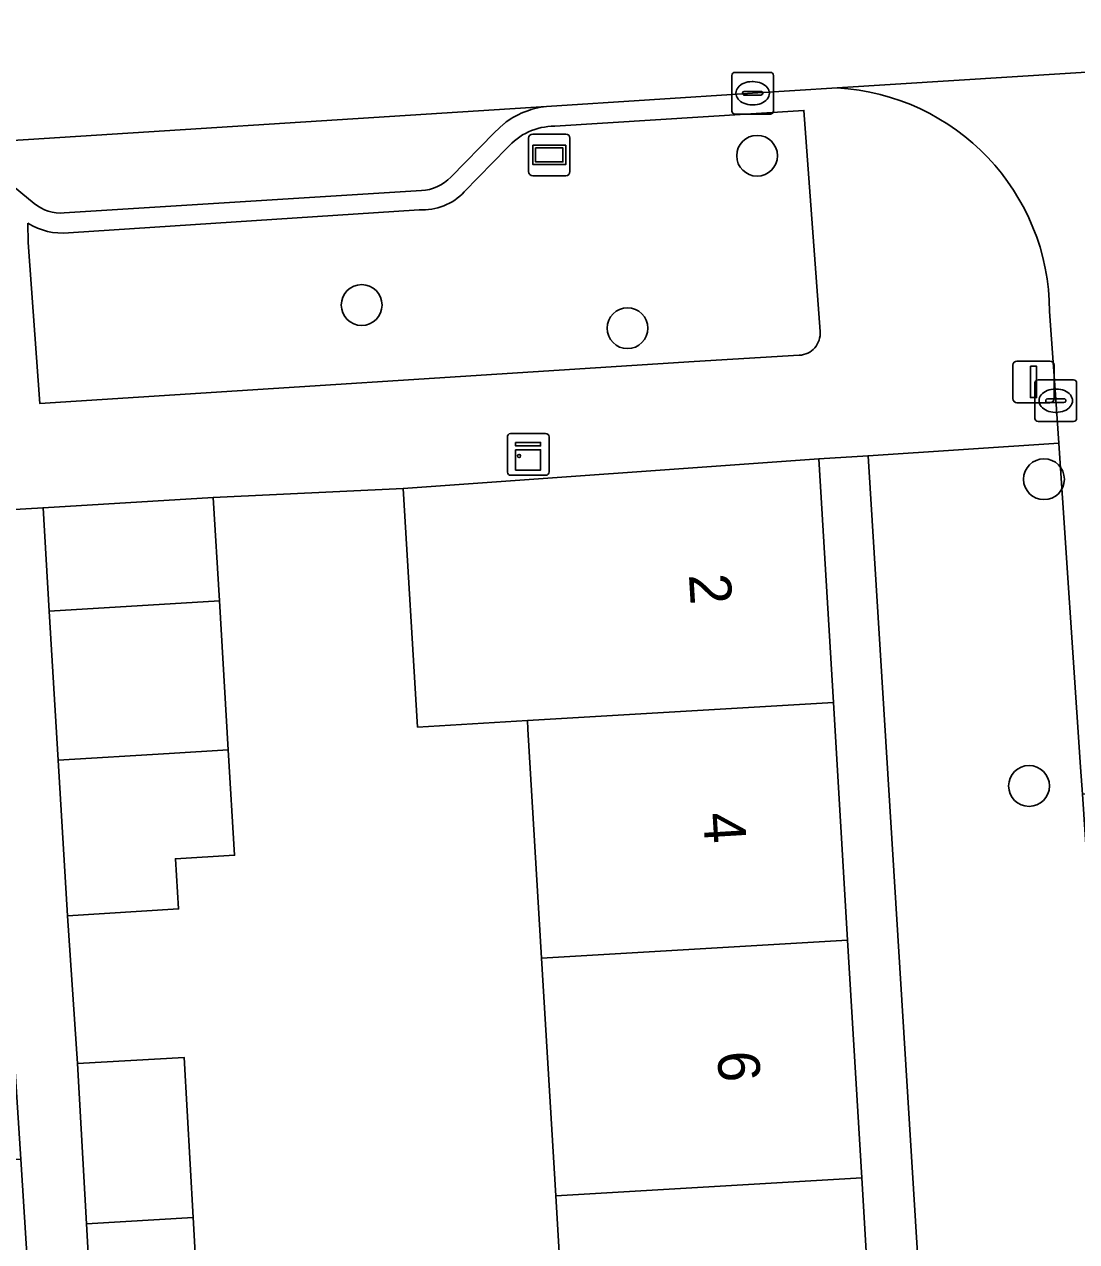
# Model space of a CAD drawing. Extents: x 159053 to 160042, y 380449 to 381423.
# Drawn here: x 159644.4 to 159669.64, y 381157.59 to 381186.77 of the extents above; entities that cross this region are included whole.
import ezdxf

# ---------------------------------------------------------------- set-up
doc = ezdxf.new("R2010")
doc.units = 0
for name, color, linetype in [('IMGEO_Boom', 7, 'Continuous'), ('IMGEO_Erf', 7, 'Continuous'), ('IMGEO_Groenvoorziening', 7, 'Continuous'), ('IMGEO_Kast', 7, 'Continuous'), ('IMGEO_Kolk', 7, 'Continuous'), ('IMGEO_Lichtmast', 7, 'Continuous'), ('IMGEO_Muur', 7, 'Continuous'), ('IMGEO_Pand', 7, 'Continuous'), ('IMGEO_Pand_nummerreeks', 7, 'Continuous'), ('IMGEO_Parkeervlak_open', 7, 'Continuous'), ('IMGEO_Rijbaan_lokaal_open', 7, 'Continuous'), ('IMGEO_Voetpad_open', 7, 'Continuous'), ('IMGEO_Wegwijzer', 7, 'Continuous')]:
    doc.layers.add(name, color=color, linetype=linetype)

msp = doc.modelspace()

# ---------------------------------------------------------------- linework, layer by layer
at = {"layer": 'IMGEO_Boom'}
for centre in [(159661.974, 381183.616), (159652.491, 381180.038), (159658.866, 381179.482), (159668.854, 381175.862), (159668.496, 381168.51)]:
    msp.add_circle(centre, 0.489, dxfattribs=at)
at = {"layer": 'IMGEO_Erf'}
msp.add_lwpolyline([(159664.635, 381176.427), (159663.457, 381176.354), (159663.805, 381170.511), (159664.144, 381164.814), (159664.484, 381159.118), (159664.823, 381153.421), (159665.162, 381147.724), (159665.502, 381142.027), (159665.85, 381136.181), (159664.307, 381136.089), (159664.387, 381134.882), (159667.199, 381135.088)], close=True, dxfattribs=at)
for points in [[(159657.483, 381152.986), (159657.144, 381158.683), (159656.805, 381164.38), (159656.478, 381169.868), (159656.466, 381170.076), (159653.831, 381169.92), (159653.49, 381175.642), (159648.932, 381175.423), (159649.08, 381172.947), (159649.293, 381169.374), (159649.444, 381166.851), (159648.026, 381166.764), (159648.099, 381165.563), (159645.44, 381165.401), (159645.675, 381161.861), (159648.232, 381162.004), (159648.446, 381158.168), (159648.687, 381153.857)], [(159644.535, 381156.153), (159644.315, 381159.567), (159641.604, 381159.392), (159641.461, 381161.602), (159639.646, 381161.494), (159639.54, 381163.273), (159641.347, 381163.381), (159641.089, 381167.388), (159643.801, 381167.563), (159643.475, 381172.621), (159639.518, 381172.385), (159639.37, 381174.854), (159631.871, 381174.365), (159632.218, 381168.53), (159632.557, 381162.845), (159635.267, 381163.006), (159635.606, 381157.321)]]:
    msp.add_lwpolyline(points, dxfattribs=at)
at = {"layer": 'IMGEO_Groenvoorziening'}
for points in [[(159663.098, 381184.701), (159657.12, 381184.324)], [(159663.484, 381179.402), (159663.454, 381179.833), (159663.098, 381184.701)], [(159655.979, 381183.804), (159654.952, 381182.753)], [(159653.869, 381182.321), (159645.461, 381181.771)], [(159644.487, 381181.998), (159644.494, 381181.538), (159644.769, 381177.68), (159660.465, 381178.682), (159662.985, 381178.835)]]:
    msp.add_lwpolyline(points, dxfattribs=at)
for centre, radius, start, end in [((159657.119, 381182.814), 1.51, 89.9762, 139.0252), ((159653.959, 381183.669), 1.351, 266.1909, 317.3024), ((159645.308, 381183.316), 1.553, 238.0968, 275.6649), ((159662.967, 381179.354), 0.519, 271.9639, 5.336)]:
    msp.add_arc(centre, radius, start, end, dxfattribs=at)
at = {"layer": 'IMGEO_Kast'}
for p, q in [((159656.062, 381176.956), (159656.903, 381176.956)), ((159656.903, 381176.956), (159656.062, 381176.956)), ((159655.987, 381176.031), (159655.987, 381176.872)), ((159655.987, 381176.872), (159655.987, 381176.031)), ((159656.987, 381176.881), (159656.987, 381176.04)), ((159656.987, 381176.04), (159656.987, 381176.881)), ((159656.912, 381175.956), (159656.071, 381175.956)), ((159656.071, 381175.956), (159656.912, 381175.956))]:
    msp.add_line(p, q, dxfattribs=at)
for points in [[(159656.182, 381176.746), (159656.782, 381176.746), (159656.782, 381176.661), (159656.182, 381176.661), (159656.182, 381176.746)], [(159656.182, 381176.571), (159656.782, 381176.571), (159656.782, 381176.082), (159656.182, 381176.082), (159656.182, 381176.571)]]:
    msp.add_lwpolyline(points, dxfattribs=at)
msp.add_circle((159656.266, 381176.42), 0.0377, dxfattribs=at)
for centre, start, end in [((159656.065, 381176.878), 92.4484, 184.2845), ((159656.065, 381176.878), 92.4484, 184.2845), ((159656.909, 381176.878), 2.4484, 94.2845), ((159656.909, 381176.878), 2.4484, 94.2845), ((159656.065, 381176.034), 182.4484, 274.2845), ((159656.065, 381176.034), 182.4484, 274.2845), ((159656.909, 381176.034), 272.4484, 4.2845), ((159656.909, 381176.034), 272.4484, 4.2845)]:
    msp.add_arc(centre, 0.0779, start, end, dxfattribs=at)
at = {"layer": 'IMGEO_Kolk'}
for p, q in [((159661.366, 381184.688), (159661.366, 381185.54)), ((159661.441, 381185.614), (159662.293, 381185.614)), ((159661.854, 381185.394), (159661.879, 381185.394)), ((159662.367, 381185.54), (159662.367, 381184.688)), ((159661.625, 381185.108), (159661.625, 381185.12)), ((159661.668, 381185.157), (159662.066, 381185.157)), ((159662.109, 381185.12), (159662.109, 381185.108)), ((159662.063, 381185.071), (159661.665, 381185.071)), ((159661.877, 381184.834), (159661.852, 381184.834)), ((159662.293, 381184.614), (159661.441, 381184.614)), ((159668.636, 381177.319), (159668.636, 381178.171)), ((159668.711, 381178.245), (159669.563, 381178.245)), ((159669.637, 381178.171), (159669.637, 381177.319)), ((159668.938, 381177.788), (159669.336, 381177.788)), ((159669.124, 381178.025), (159669.149, 381178.025)), ((159668.895, 381177.739), (159668.895, 381177.751)), ((159669.333, 381177.702), (159668.935, 381177.702)), ((159669.379, 381177.751), (159669.379, 381177.739)), ((159669.563, 381177.245), (159668.711, 381177.245)), ((159669.147, 381177.465), (159669.122, 381177.465))]:
    msp.add_line(p, q, dxfattribs=at)
for points in [[(159661.366, 381184.688), (159661.366, 381185.54)], [(159661.441, 381185.614), (159662.293, 381185.614)], [(159662.367, 381185.54), (159662.367, 381184.688)], [(159662.293, 381184.614), (159661.441, 381184.614)], [(159668.636, 381177.319), (159668.636, 381178.171)], [(159668.711, 381178.245), (159669.563, 381178.245)], [(159669.637, 381178.171), (159669.637, 381177.319)], [(159669.563, 381177.245), (159668.711, 381177.245)]]:
    msp.add_lwpolyline(points, dxfattribs=at)
for centre, radius, start, end in [((159661.443, 381185.538), 0.0765, 91.552, 178.448), ((159661.443, 381185.538), 0.0765, 91.552, 178.448), ((159662.291, 381185.538), 0.0765, 1.552, 88.448), ((159662.291, 381185.538), 0.0765, 1.552, 88.448), ((159661.665, 381185.117), 0.0403, 85.8775, 175.7526), ((159661.662, 381185.107), 0.0366, 178.938, 274.7102), ((159662.066, 381185.114), 0.043, 264.8664, 352.4533), ((159662.07, 381185.119), 0.0386, 1.7309, 96.639), ((159661.443, 381184.69), 0.0765, 181.552, 268.448), ((159661.443, 381184.69), 0.0765, 181.552, 268.448), ((159662.291, 381184.69), 0.0765, 271.552, 358.448), ((159662.291, 381184.69), 0.0765, 271.552, 358.448), ((159668.713, 381178.169), 0.0765, 91.552, 178.448), ((159668.713, 381178.169), 0.0765, 91.552, 178.448), ((159669.561, 381178.169), 0.0765, 1.552, 88.448), ((159669.561, 381178.169), 0.0765, 1.552, 88.448), ((159668.935, 381177.748), 0.0403, 85.8775, 175.7526), ((159669.34, 381177.75), 0.0386, 1.7309, 96.639), ((159668.932, 381177.738), 0.0366, 178.938, 274.7102), ((159669.336, 381177.745), 0.043, 264.8664, 352.4533), ((159668.713, 381177.321), 0.0765, 181.552, 268.448), ((159668.713, 381177.321), 0.0765, 181.552, 268.448), ((159669.561, 381177.321), 0.0765, 271.552, 358.448), ((159669.561, 381177.321), 0.0765, 271.552, 358.448)]:
    msp.add_arc(centre, radius, start, end, dxfattribs=at)
for centre, major_axis, ratio, start_param, end_param in [((159661.853, 381185.114), (-0.387, 0.002), 0.722429, 4.712389, 7.853982), ((159661.878, 381185.114), (-0.39, 0.002), 0.717154, 1.570796, 4.712389), ((159669.123, 381177.745), (-0.387, 0.002), 0.722429, 4.712389, 7.853982), ((159669.148, 381177.745), (-0.39, 0.002), 0.717154, 1.570796, 4.712389)]:
    msp.add_ellipse(centre, major_axis=major_axis, ratio=ratio, start_param=start_param, end_param=end_param, dxfattribs=at)
at = {"layer": 'IMGEO_Lichtmast'}
for p, q in [((159668.207, 381178.695), (159668.997, 381178.695)), ((159668.997, 381178.695), (159668.207, 381178.695)), ((159668.107, 381177.795), (159668.107, 381178.595)), ((159668.107, 381178.595), (159668.107, 381177.795)), ((159669.097, 381178.595), (159669.097, 381177.795)), ((159669.097, 381177.795), (159669.097, 381178.595)), ((159668.997, 381177.695), (159668.207, 381177.695)), ((159668.207, 381177.695), (159668.997, 381177.695))]:
    msp.add_line(p, q, dxfattribs=at)
msp.add_lwpolyline([(159668.527, 381178.57), (159668.677, 381178.57), (159668.677, 381177.82), (159668.527, 381177.82), (159668.527, 381178.57)], dxfattribs=at)
for centre, start, end in [((159668.207, 381178.595), 90, 180), ((159668.207, 381178.595), 90, 180), ((159668.997, 381178.595), 0, 90), ((159668.997, 381178.595), 360, 90), ((159668.207, 381177.795), 180, 270), ((159668.207, 381177.795), 180, 270), ((159668.997, 381177.795), 270, 0), ((159668.997, 381177.795), 270, 0)]:
    msp.add_arc(centre, 0.1, start, end, dxfattribs=at)
at = {"layer": 'IMGEO_Muur'}
msp.add_lwpolyline([(159648.932, 381175.423), (159653.49, 381175.642)], dxfattribs=at)
at = {"layer": 'IMGEO_Pand'}
for points in [[(159663.457, 381176.354), (159653.49, 381175.642), (159653.831, 381169.92), (159656.466, 381170.076), (159663.805, 381170.511)], [(159648.932, 381175.423), (159644.849, 381175.18), (159644.996, 381172.704), (159649.08, 381172.947)], [(159649.08, 381172.947), (159644.996, 381172.704), (159645.214, 381169.126), (159647.873, 381169.288), (159649.293, 381169.374)], [(159663.805, 381170.511), (159656.466, 381170.076), (159656.478, 381169.868), (159656.805, 381164.38), (159664.144, 381164.814)], [(159649.293, 381169.374), (159647.873, 381169.288), (159645.214, 381169.126), (159645.44, 381165.401), (159648.099, 381165.563), (159648.026, 381166.764), (159649.444, 381166.851)], [(159656.805, 381164.38), (159657.144, 381158.683), (159664.484, 381159.118), (159664.144, 381164.814)], [(159648.446, 381158.168), (159648.232, 381162.004), (159645.675, 381161.861), (159645.89, 381158.016)], [(159664.484, 381159.118), (159657.144, 381158.683), (159657.483, 381152.986), (159664.823, 381153.421)], [(159648.446, 381158.168), (159645.89, 381158.016), (159646.131, 381153.714), (159648.687, 381153.857)]]:
    msp.add_lwpolyline(points, close=True, dxfattribs=at)
at = {"layer": 'IMGEO_Parkeervlak_open'}
for points in [[(159656.922, 381184.795), (159642.356, 381183.868)], [(159654.627, 381183.103), (159655.674, 381184.177), (159655.904, 381184.384)], [(159643.482, 381183.417), (159644.639, 381182.473)], [(159645.356, 381182.244), (159653.924, 381182.782)]]:
    msp.add_lwpolyline(points, dxfattribs=at)
for centre, radius, start, end in [((159657.109, 381182.867), 1.937, 95.5271, 128.444), ((159653.872, 381183.826), 1.045, 272.8395, 316.2448), ((159645.281, 381183.247), 1.006, 230.3173, 274.2572)]:
    msp.add_arc(centre, radius, start, end, dxfattribs=at)
at = {"layer": 'IMGEO_Rijbaan_lokaal_open'}
for points in [[(159744.469, 381195.902), (159678.079, 381192.027), (159624.576, 381188.627), (159624.153, 381188.6), (159624.501, 381182.778), (159624.83, 381182.801), (159625.418, 381182.804), (159642.356, 381183.868), (159656.922, 381184.795), (159661.867, 381185.115), (159663.892, 381185.24), (159678.008, 381186.129), (159679.913, 381186.249), (159685.13, 381186.557), (159698.579, 381187.431), (159719.214, 381188.709), (159723.027, 381188.949), (159727.267, 381189.208)], [(159678.008, 381186.129), (159663.892, 381185.24)], [(159668.988, 381179.879), (159669.128, 381177.892), (159669.207, 381176.73), (159669.733, 381168.961), (159669.776, 381168.312), (159674.902, 381168.601), (159674.606, 381173.283), (159674.457, 381175.502), (159674.352, 381177.071), (159674.304, 381177.78), (159674.179, 381179.977)]]:
    msp.add_lwpolyline(points, dxfattribs=at)
msp.add_arc((159663.603, 381179.863), 5.385, 0.1706, 86.926, dxfattribs=at)
at = {"layer": 'IMGEO_Voetpad_open'}
for points in [[(159663.892, 381185.24), (159661.867, 381185.115), (159656.922, 381184.795)], [(159657.12, 381184.324), (159663.098, 381184.701), (159663.454, 381179.833), (159663.484, 381179.402)], [(159655.904, 381184.384), (159655.674, 381184.177), (159654.627, 381183.103)], [(159654.952, 381182.753), (159655.979, 381183.804)], [(159644.639, 381182.473), (159643.482, 381183.417)], [(159653.924, 381182.782), (159645.356, 381182.244)], [(159645.461, 381181.771), (159653.869, 381182.321)], [(159644.494, 381181.538), (159644.487, 381181.998)], [(159662.985, 381178.835), (159660.465, 381178.682), (159644.769, 381177.68), (159644.494, 381181.538)], [(159644.849, 381175.18), (159648.932, 381175.423), (159653.49, 381175.642), (159663.457, 381176.354), (159664.635, 381176.427), (159669.207, 381176.73), (159669.128, 381177.892), (159668.988, 381179.879)], [(159617.947, 381178.518), (159618.238, 381173.678), (159623.525, 381173.81), (159624.736, 381173.94), (159631.871, 381174.365), (159639.37, 381174.854), (159643.327, 381175.09), (159644.849, 381175.18)], [(159669.953, 381165.657), (159669.776, 381168.312), (159669.733, 381168.961), (159669.207, 381176.73), (159664.635, 381176.427), (159667.199, 381135.088), (159667.53, 381130.39), (159668.05, 381130.466), (159669.393, 381130.571), (159683.353, 381027.651), (159683.561, 381026.116), (159684.14, 381022.17), (159685.656, 381010.607), (159687.308, 380998.005), (159691.734, 380998.592)]]:
    msp.add_lwpolyline(points, dxfattribs=at)
msp.add_lwpolyline([(159645.89, 381158.016), (159645.675, 381161.861), (159645.44, 381165.401), (159645.214, 381169.126), (159644.996, 381172.704), (159644.849, 381175.18), (159643.327, 381175.09), (159643.475, 381172.621), (159643.801, 381167.563), (159644.06, 381163.53), (159644.315, 381159.567), (159644.535, 381156.153), (159644.792, 381152.163), (159645.079, 381147.7), (159645.267, 381144.793), (159645.519, 381140.557), (159645.738, 381137.468), (159645.885, 381135.017), (159647.285, 381135.046), (159647.136, 381137.555), (159646.809, 381142.305), (159646.568, 381146.622), (159646.353, 381150.452), (159646.131, 381153.714)], close=True, dxfattribs=at)
for centre, radius, start, end in [((159663.603, 381179.863), 5.385, 0.1706, 86.926), ((159657.109, 381182.867), 1.937, 95.5271, 128.444), ((159657.119, 381182.814), 1.51, 89.9762, 139.0252), ((159653.872, 381183.826), 1.045, 272.8395, 316.2448), ((159653.959, 381183.669), 1.351, 266.1909, 317.3024), ((159645.281, 381183.247), 1.006, 230.3173, 274.2572), ((159645.308, 381183.316), 1.553, 238.0968, 275.6649), ((159662.967, 381179.354), 0.519, 271.9639, 5.336)]:
    msp.add_arc(centre, radius, start, end, dxfattribs=at)
at = {"layer": 'IMGEO_Wegwijzer'}
for p, q in [((159656.495, 381183.235), (159656.495, 381184.035)), ((159656.495, 381184.035), (159656.495, 381183.235)), ((159656.595, 381184.135), (159657.385, 381184.135)), ((159657.385, 381184.135), (159656.595, 381184.135)), ((159657.485, 381184.035), (159657.485, 381183.235)), ((159657.485, 381183.235), (159657.485, 381184.035)), ((159657.385, 381183.135), (159656.595, 381183.135)), ((159656.595, 381183.135), (159657.385, 381183.135))]:
    msp.add_line(p, q, dxfattribs=at)
for points in [[(159656.596, 381183.867), (159657.384, 381183.867), (159657.384, 381183.403), (159656.596, 381183.403), (159656.596, 381183.867)], [(159656.661, 381183.802), (159656.661, 381183.468), (159657.319, 381183.468), (159657.319, 381183.802), (159656.661, 381183.802)]]:
    msp.add_lwpolyline(points, dxfattribs=at)
for centre, start, end in [((159656.595, 381184.035), 90, 180), ((159656.595, 381184.035), 90, 180), ((159657.385, 381184.035), 0, 90), ((159657.385, 381184.035), 360, 90), ((159656.595, 381183.235), 180, 270), ((159656.595, 381183.235), 180, 270), ((159657.385, 381183.235), 270, 0), ((159657.385, 381183.235), 270, 0)]:
    msp.add_arc(centre, 0.1, start, end, dxfattribs=at)

# ---------------------------------------------------------------- texts
at = {"layer": 'IMGEO_Pand_nummerreeks'}
for s, p in [('2', (159660.338, 381173.575)), ('4', (159660.678, 381167.852)), ('6', (159661.019, 381162.131))]:
    msp.add_text(s, height=1, rotation=273.4089, dxfattribs=at).set_placement(p)

doc.saveas('drawing.dxf')
